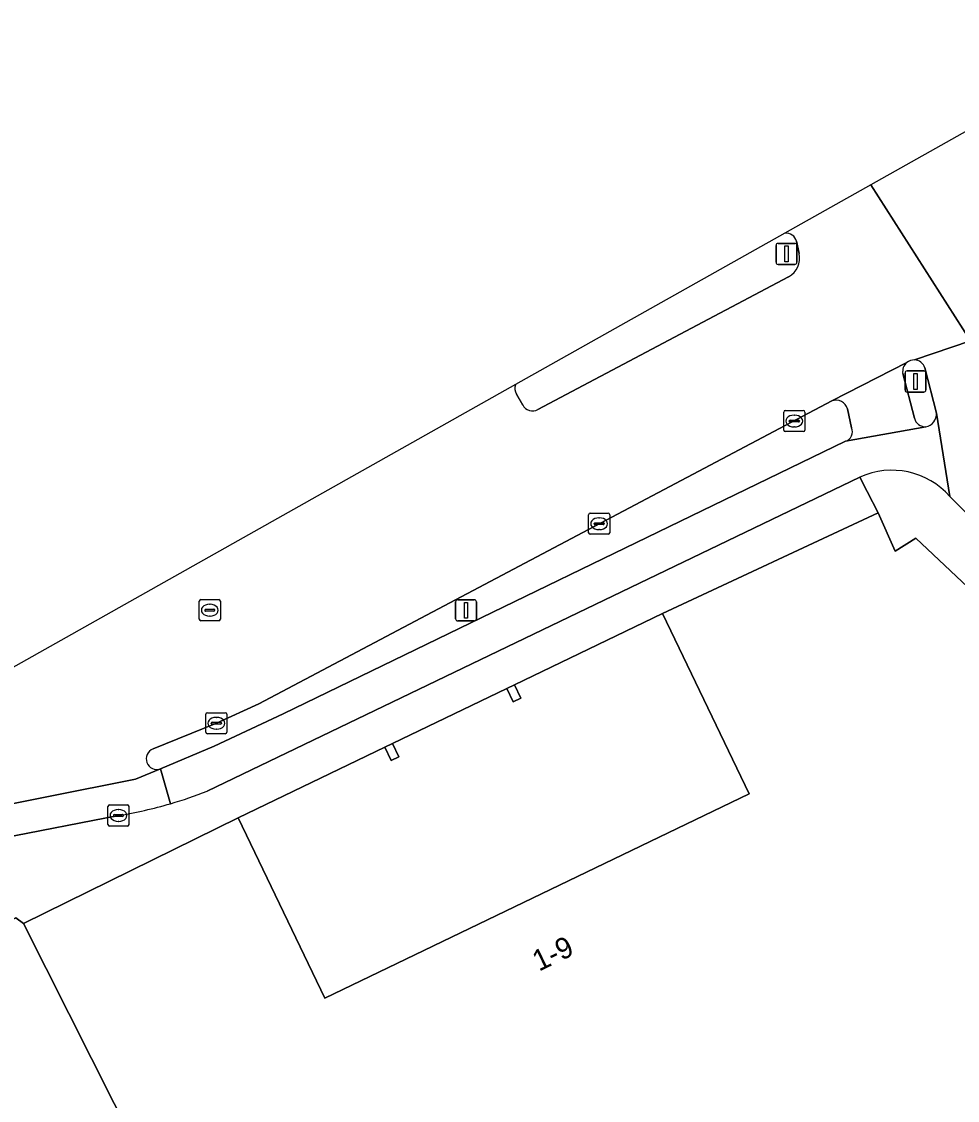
# Model space of a CAD drawing. Extents: x 160102 to 160934, y 382045 to 382923.
# Drawn here: x 160811.6 to 160856.1, y 382871.9 to 382923.1 of the extents above; entities that cross this region are included whole.
import ezdxf

# ---------------------------------------------------------------- set-up
doc = ezdxf.new("R2010")
doc.units = 0
for name, color, linetype in [('IMGEO_Berm_gesloten', 7, 'Continuous'), ('IMGEO_Erf', 7, 'Continuous'), ('IMGEO_Fietspad_gesloten', 7, 'Continuous'), ('IMGEO_Kolk', 7, 'Continuous'), ('IMGEO_Lichtmast', 7, 'Continuous'), ('IMGEO_Pand', 7, 'Continuous'), ('IMGEO_Pand_nummerreeks', 7, 'Continuous'), ('IMGEO_Pand_overbouw', 7, 'Continuous'), ('IMGEO_Rijbaan_lokaal_gesloten', 7, 'Continuous'), ('IMGEO_Rioolput', 7, 'Continuous'), ('IMGEO_Verkeerseiland_gesloten', 7, 'Continuous'), ('IMGEO_Verkeersregelinstallatiepaal', 7, 'Continuous'), ('IMGEO_Voetpad_gesloten', 7, 'Continuous'), ('IMGEO_Voetpad_open', 7, 'Continuous')]:
    doc.layers.add(name, color=color, linetype=linetype)

msp = doc.modelspace()

# ---------------------------------------------------------------- linework, layer by layer
at = {"layer": 'IMGEO_Berm_gesloten'}
for points in [[(160850.096, 382905.089), (160822.883, 382890.72), (160820.869, 382889.792), (160817.861, 382888.575)], [(160851.039, 382903.808), (160850.839, 382904.711)], [(160818.211, 382887.624), (160820.773, 382888.699), (160824.044, 382890.246), (160850.751, 382903.174)]]:
    msp.add_lwpolyline(points, dxfattribs=at)
for centre, radius, start, end in [((160850.297, 382904.565), 0.561, 15.081, 110.9897), ((160850.59, 382903.63), 0.483, 289.4719, 21.6674), ((160818.048, 382888.104), 0.507, 111.6186, 288.792)]:
    msp.add_arc(centre, radius, start, end, dxfattribs=at)
at = {"layer": 'IMGEO_Erf'}
msp.add_lwpolyline([(160821.899, 382885.299), (160826.022, 382876.74), (160846.177, 382886.446), (160842.054, 382895.005), (160835.021, 382891.609), (160835.324, 382890.978), (160834.964, 382890.804), (160834.66, 382891.435), (160829.235, 382888.827), (160829.538, 382888.196), (160829.178, 382888.022), (160828.874, 382888.653)], close=True, dxfattribs=at)
at = {"layer": 'IMGEO_Fietspad_gesloten'}
for points in [[(160856.685, 382907.939), (160854.025, 382907.035)], [(160854.521, 382906.665), (160855.067, 382904.509), (160855.706, 382900.56), (160860.259, 382896.037), (160876.3, 382880.906), (160880.807, 382876.637), (160907.683, 382851.452)], [(160855.706, 382900.56), (160855.067, 382904.509)], [(160854.566, 382903.866), (160850.751, 382903.174), (160824.044, 382890.246), (160820.773, 382888.699), (160818.211, 382887.624), (160818.692, 382885.974)], [(160820.429, 382886.565), (160851.435, 382901.477)]]:
    msp.add_lwpolyline(points, dxfattribs=at)
for centre, radius, start, end in [((160854.005, 382906.491), 0.545, 18.6676, 87.8889), ((160854.456, 382904.468), 0.612, 280.3514, 3.8), ((160852.947, 382898.114), 3.687, 41.5597, 114.205), ((160812.969, 382905.641), 20.483, 286.2234, 291.3575)]:
    msp.add_arc(centre, radius, start, end, dxfattribs=at)
at = {"layer": 'IMGEO_Kolk'}
for p, q in [((160847.815, 382903.71), (160847.815, 382904.562)), ((160847.89, 382904.636), (160848.742, 382904.636)), ((160848.303, 382904.416), (160848.328, 382904.416)), ((160848.816, 382904.562), (160848.816, 382903.71)), ((160848.074, 382904.13), (160848.074, 382904.142)), ((160848.512, 382904.093), (160848.114, 382904.093)), ((160848.117, 382904.179), (160848.515, 382904.179)), ((160848.326, 382903.856), (160848.301, 382903.856)), ((160848.558, 382904.142), (160848.558, 382904.13)), ((160848.742, 382903.636), (160847.89, 382903.636)), ((160838.548, 382898.837), (160838.548, 382899.689)), ((160838.623, 382899.763), (160839.475, 382899.763)), ((160839.549, 382899.689), (160839.549, 382898.837)), ((160838.807, 382899.257), (160838.807, 382899.269)), ((160839.245, 382899.22), (160838.847, 382899.22)), ((160838.85, 382899.306), (160839.248, 382899.306)), ((160839.036, 382899.543), (160839.061, 382899.543)), ((160839.291, 382899.269), (160839.291, 382899.257)), ((160839.475, 382898.763), (160838.623, 382898.763)), ((160839.059, 382898.983), (160839.034, 382898.983)), ((160820.368, 382889.366), (160820.368, 382890.218)), ((160820.443, 382890.292), (160821.295, 382890.292)), ((160820.856, 382890.072), (160820.881, 382890.072)), ((160821.369, 382890.218), (160821.369, 382889.366)), ((160820.627, 382889.786), (160820.627, 382889.798)), ((160821.065, 382889.749), (160820.667, 382889.749)), ((160820.67, 382889.835), (160821.068, 382889.835)), ((160820.879, 382889.512), (160820.854, 382889.512)), ((160821.111, 382889.798), (160821.111, 382889.786)), ((160821.295, 382889.292), (160820.443, 382889.292)), ((160815.795, 382885.914), (160816.647, 382885.914)), ((160815.72, 382884.988), (160815.72, 382885.84)), ((160815.979, 382885.408), (160815.979, 382885.42)), ((160816.417, 382885.371), (160816.019, 382885.371)), ((160816.022, 382885.457), (160816.42, 382885.457)), ((160816.208, 382885.694), (160816.233, 382885.694)), ((160816.463, 382885.42), (160816.463, 382885.408)), ((160816.721, 382885.84), (160816.721, 382884.988)), ((160816.647, 382884.914), (160815.795, 382884.914)), ((160816.231, 382885.134), (160816.206, 382885.134))]:
    msp.add_line(p, q, dxfattribs=at)
for points in [[(160847.815, 382903.71), (160847.815, 382904.562)], [(160847.89, 382904.636), (160848.742, 382904.636)], [(160848.816, 382904.562), (160848.816, 382903.71)], [(160848.742, 382903.636), (160847.89, 382903.636)], [(160838.548, 382898.837), (160838.548, 382899.689)], [(160838.623, 382899.763), (160839.475, 382899.763)], [(160839.549, 382899.689), (160839.549, 382898.837)], [(160839.475, 382898.763), (160838.623, 382898.763)], [(160820.368, 382889.366), (160820.368, 382890.218)], [(160820.443, 382890.292), (160821.295, 382890.292)], [(160821.369, 382890.218), (160821.369, 382889.366)], [(160821.295, 382889.292), (160820.443, 382889.292)], [(160815.795, 382885.914), (160816.647, 382885.914)], [(160815.72, 382884.988), (160815.72, 382885.84)], [(160816.721, 382885.84), (160816.721, 382884.988)], [(160816.647, 382884.914), (160815.795, 382884.914)]]:
    msp.add_lwpolyline(points, dxfattribs=at)
for centre, radius, start, end in [((160847.892, 382904.56), 0.0765, 91.552, 178.448), ((160847.892, 382904.56), 0.0765, 91.552, 178.448), ((160848.74, 382904.56), 0.0765, 1.552, 88.448), ((160848.74, 382904.56), 0.0765, 1.552, 88.448), ((160848.114, 382904.139), 0.0403, 85.8775, 175.7526), ((160848.111, 382904.129), 0.0366, 178.938, 274.7102), ((160848.515, 382904.136), 0.043, 264.8664, 352.4533), ((160848.519, 382904.141), 0.0386, 1.7309, 96.639), ((160847.892, 382903.712), 0.0765, 181.552, 268.448), ((160847.892, 382903.712), 0.0765, 181.552, 268.448), ((160848.74, 382903.712), 0.0765, 271.552, 358.448), ((160848.74, 382903.712), 0.0765, 271.552, 358.448), ((160838.625, 382899.687), 0.0765, 91.552, 178.448), ((160838.625, 382899.687), 0.0765, 91.552, 178.448), ((160839.473, 382899.687), 0.0765, 1.552, 88.448), ((160839.473, 382899.687), 0.0765, 1.552, 88.448), ((160838.847, 382899.266), 0.0403, 85.8775, 175.7526), ((160838.844, 382899.256), 0.0366, 178.938, 274.7102), ((160839.248, 382899.263), 0.043, 264.8664, 352.4533), ((160839.252, 382899.268), 0.0386, 1.7309, 96.639), ((160838.625, 382898.839), 0.0765, 181.552, 268.448), ((160838.625, 382898.839), 0.0765, 181.552, 268.448), ((160839.473, 382898.839), 0.0765, 271.552, 358.448), ((160839.473, 382898.839), 0.0765, 271.552, 358.448), ((160820.445, 382890.216), 0.0765, 91.552, 178.448), ((160820.445, 382890.216), 0.0765, 91.552, 178.448), ((160821.293, 382890.216), 0.0765, 1.552, 88.448), ((160821.293, 382890.216), 0.0765, 1.552, 88.448), ((160820.667, 382889.795), 0.0403, 85.8775, 175.7526), ((160820.664, 382889.785), 0.0366, 178.938, 274.7102), ((160821.068, 382889.792), 0.043, 264.8664, 352.4533), ((160821.072, 382889.797), 0.0386, 1.7309, 96.639), ((160820.445, 382889.368), 0.0765, 181.552, 268.448), ((160820.445, 382889.368), 0.0765, 181.552, 268.448), ((160821.293, 382889.368), 0.0765, 271.552, 358.448), ((160821.293, 382889.368), 0.0765, 271.552, 358.448), ((160815.797, 382885.838), 0.0765, 91.552, 178.448), ((160815.797, 382885.838), 0.0765, 91.552, 178.448), ((160816.645, 382885.838), 0.0765, 1.552, 88.448), ((160816.645, 382885.838), 0.0765, 1.552, 88.448), ((160816.019, 382885.417), 0.0403, 85.8775, 175.7526), ((160816.016, 382885.407), 0.0366, 178.938, 274.7102), ((160816.42, 382885.414), 0.043, 264.8664, 352.4533), ((160816.424, 382885.419), 0.0386, 1.7309, 96.639), ((160815.797, 382884.99), 0.0765, 181.552, 268.448), ((160815.797, 382884.99), 0.0765, 181.552, 268.448), ((160816.645, 382884.99), 0.0765, 271.552, 358.448), ((160816.645, 382884.99), 0.0765, 271.552, 358.448)]:
    msp.add_arc(centre, radius, start, end, dxfattribs=at)
for centre, major_axis, ratio, start_param, end_param in [((160848.302, 382904.136), (-0.387, 0.002), 0.722429, 4.712389, 7.853982), ((160848.327, 382904.136), (-0.39, 0.002), 0.717154, 1.570796, 4.712389), ((160839.035, 382899.263), (-0.387, 0.002), 0.722429, 4.712389, 7.853982), ((160839.06, 382899.263), (-0.39, 0.002), 0.717154, 1.570796, 4.712389), ((160820.855, 382889.792), (-0.387, 0.002), 0.722429, 4.712389, 7.853982), ((160820.88, 382889.792), (-0.39, 0.002), 0.717154, 1.570796, 4.712389), ((160816.207, 382885.414), (-0.387, 0.002), 0.722429, 4.712389, 7.853982), ((160816.232, 382885.414), (-0.39, 0.002), 0.717154, 1.570796, 4.712389)]:
    msp.add_ellipse(centre, major_axis=major_axis, ratio=ratio, start_param=start_param, end_param=end_param, dxfattribs=at)
at = {"layer": 'IMGEO_Lichtmast'}
for p, q in [((160832.33, 382895.653), (160833.12, 382895.653)), ((160833.12, 382895.653), (160832.33, 382895.653)), ((160832.23, 382894.753), (160832.23, 382895.553)), ((160832.23, 382895.553), (160832.23, 382894.753)), ((160833.22, 382895.553), (160833.22, 382894.753)), ((160833.22, 382894.753), (160833.22, 382895.553)), ((160833.12, 382894.653), (160832.33, 382894.653)), ((160832.33, 382894.653), (160833.12, 382894.653))]:
    msp.add_line(p, q, dxfattribs=at)
msp.add_lwpolyline([(160832.65, 382895.528), (160832.8, 382895.528), (160832.8, 382894.778), (160832.65, 382894.778), (160832.65, 382895.528)], dxfattribs=at)
for centre, start, end in [((160832.33, 382895.553), 90, 180), ((160832.33, 382895.553), 90, 180), ((160833.12, 382895.553), 0, 90), ((160833.12, 382895.553), 360, 90), ((160832.33, 382894.753), 180, 270), ((160832.33, 382894.753), 180, 270), ((160833.12, 382894.753), 270, 0), ((160833.12, 382894.753), 270, 0)]:
    msp.add_arc(centre, 0.1, start, end, dxfattribs=at)
at = {"layer": 'IMGEO_Pand'}
msp.add_lwpolyline([(160875.468, 382878.428), (160854.082, 382898.574), (160853.109, 382897.965), (160852.299, 382899.776), (160842.054, 382895.005), (160846.177, 382886.446), (160826.022, 382876.74), (160821.899, 382885.299), (160811.707, 382880.282), (160817.086, 382869.61), (160817.486, 382868.952), (160829.281, 382854.653), (160829.388, 382854.523), (160836.59, 382845.555), (160836.872, 382845.803), (160840.366, 382848.876), (160858.731, 382865.029)], dxfattribs=at)
for points in [[(160835.021, 382891.609), (160834.66, 382891.435), (160834.964, 382890.804), (160835.324, 382890.978)], [(160829.235, 382888.827), (160828.874, 382888.653), (160829.178, 382888.022), (160829.538, 382888.196)], [(160811.707, 382880.282), (160811.351, 382880.558), (160804.402, 382876.997), (160808.794, 382868.343), (160808.665, 382868.276), (160811.773, 382862.309), (160813.561, 382858.877), (160816.452, 382860.383), (160814.669, 382863.818), (160812.992, 382867.478), (160817.086, 382869.61)]]:
    msp.add_lwpolyline(points, close=True, dxfattribs=at)
at = {"layer": 'IMGEO_Pand_overbouw'}
msp.add_lwpolyline([(160834.66, 382891.435), (160829.235, 382888.827), (160829.538, 382888.196), (160829.178, 382888.022), (160828.874, 382888.653), (160821.899, 382885.299), (160826.022, 382876.74), (160846.177, 382886.446), (160842.054, 382895.005), (160835.021, 382891.609), (160835.324, 382890.978), (160834.964, 382890.804)], close=True, dxfattribs=at)
at = {"layer": 'IMGEO_Rijbaan_lokaal_gesloten'}
for points in [[(160873.085, 382911.142), (160875.946, 382908.454), (160878.596, 382910.215), (160865.751, 382923.099), (160851.95, 382915.343)], [(160854.025, 382907.035), (160856.685, 382907.939), (160851.95, 382915.343), (160847.873, 382913.052)], [(160851.95, 382915.343), (160856.685, 382907.939)], [(160848.428, 382912.674), (160848.544, 382912.085)], [(160848.047, 382910.983), (160836.138, 382904.677)], [(160817.861, 382888.575), (160820.869, 382889.792), (160822.883, 382890.72), (160850.096, 382905.089), (160853.659, 382906.91)], [(160835.083, 382905.864), (160802.421, 382887.508), (160718.808, 382840.517), (160673.346, 382800.899), (160658.793, 382788.217), (160634.664, 382765.679), (160631.46, 382763.231), (160630.304, 382762.522), (160628.952, 382761.774), (160627.86, 382761.261), (160625.615, 382759.305), (160622.622, 382757.268), (160622.624, 382757.265)], [(160835.422, 382904.898), (160835.125, 382905.413)], [(160818.692, 382885.974), (160818.211, 382887.624), (160817.03, 382887.143), (160804.222, 382884.588), (160802.315, 382883.934), (160740.763, 382851.737), (160736.923, 382849.508), (160732.312, 382846.426), (160729.157, 382844.12), (160722.048, 382838.543), (160719.422, 382836.368), (160717.178, 382834.369), (160689.578, 382808.541), (160687.375, 382806.113), (160684.43, 382802.132), (160686.157, 382801.331), (160686.599, 382802.169), (160686.824, 382802.529), (160688.239, 382804.792), (160688.539, 382805.167)], [(160684.43, 382802.132), (160687.375, 382806.113), (160689.578, 382808.541), (160717.178, 382834.369), (160719.422, 382836.368), (160722.048, 382838.543), (160729.157, 382844.12), (160732.312, 382846.426), (160736.923, 382849.508), (160740.763, 382851.737), (160802.315, 382883.934), (160804.222, 382884.588), (160817.03, 382887.143), (160818.211, 382887.624)], [(160805.159, 382883.253), (160816.221, 382885.414)]]:
    msp.add_lwpolyline(points, dxfattribs=at)
for centre, radius, start, end in [((160847.918, 382912.533), 0.521, 94.8398, 94.8991), ((160847.923, 382912.529), 0.525, 16.033, 95.3548), ((160847.584, 382911.855), 0.987, 297.9535, 13.496), ((160854.008, 382906.487), 0.548, 88.1908, 129.5223), ((160835.521, 382905.677), 0.476, 156.9739, 213.7001), ((160835.89, 382905.145), 0.529, 207.7763, 297.9171), ((160818.048, 382888.104), 0.507, 111.6186, 288.792), ((160812.906, 382905.773), 20.627, 279.2481, 286.2903)]:
    msp.add_arc(centre, radius, start, end, dxfattribs=at)
at = {"layer": 'IMGEO_Rioolput'}
for p, q in [((160820.058, 382894.732), (160820.058, 382895.584)), ((160820.133, 382895.658), (160820.985, 382895.658)), ((160821.059, 382895.584), (160821.059, 382894.732)), ((160820.317, 382895.152), (160820.317, 382895.164)), ((160820.755, 382895.115), (160820.357, 382895.115)), ((160820.36, 382895.201), (160820.758, 382895.201)), ((160820.546, 382895.438), (160820.571, 382895.438)), ((160820.801, 382895.164), (160820.801, 382895.152)), ((160820.985, 382894.658), (160820.133, 382894.658)), ((160820.569, 382894.878), (160820.544, 382894.878))]:
    msp.add_line(p, q, dxfattribs=at)
for points in [[(160820.058, 382894.732), (160820.058, 382895.584)], [(160820.133, 382895.658), (160820.985, 382895.658)], [(160821.059, 382895.584), (160821.059, 382894.732)], [(160820.985, 382894.658), (160820.133, 382894.658)]]:
    msp.add_lwpolyline(points, dxfattribs=at)
for centre, radius, start, end in [((160820.135, 382895.582), 0.0765, 91.552, 178.448), ((160820.135, 382895.582), 0.0765, 91.552, 178.448), ((160820.983, 382895.582), 0.0765, 1.552, 88.448), ((160820.983, 382895.582), 0.0765, 1.552, 88.448), ((160820.357, 382895.161), 0.0403, 85.8775, 175.7526), ((160820.354, 382895.151), 0.0366, 178.938, 274.7102), ((160820.758, 382895.158), 0.043, 264.8664, 352.4533), ((160820.762, 382895.163), 0.0386, 1.7309, 96.639), ((160820.135, 382894.734), 0.0765, 181.552, 268.448), ((160820.135, 382894.734), 0.0765, 181.552, 268.448), ((160820.983, 382894.734), 0.0765, 271.552, 358.448), ((160820.983, 382894.734), 0.0765, 271.552, 358.448)]:
    msp.add_arc(centre, radius, start, end, dxfattribs=at)
for centre, major_axis, ratio, start_param, end_param in [((160820.545, 382895.158), (-0.387, 0.002), 0.722429, 4.712389, 7.853982), ((160820.57, 382895.158), (-0.39, 0.002), 0.717154, 1.570796, 4.712389)]:
    msp.add_ellipse(centre, major_axis=major_axis, ratio=ratio, start_param=start_param, end_param=end_param, dxfattribs=at)
at = {"layer": 'IMGEO_Verkeerseiland_gesloten'}
for points in [[(160847.873, 382913.052), (160835.083, 382905.864)], [(160848.544, 382912.085), (160848.428, 382912.674)], [(160836.138, 382904.677), (160848.047, 382910.983)], [(160853.472, 382906.389), (160854.022, 382904.273)], [(160855.067, 382904.509), (160854.521, 382906.665)], [(160835.125, 382905.413), (160835.422, 382904.898)]]:
    msp.add_lwpolyline(points, dxfattribs=at)
for centre, radius, start, end in [((160847.918, 382912.533), 0.521, 94.8398, 94.8991), ((160847.923, 382912.529), 0.525, 16.033, 95.3548), ((160847.584, 382911.855), 0.987, 297.9535, 13.496), ((160854.005, 382906.492), 0.543, 129.5806, 190.9307), ((160854.008, 382906.487), 0.548, 88.1908, 129.5223), ((160854.005, 382906.491), 0.545, 18.6676, 87.8889), ((160835.521, 382905.677), 0.476, 156.9739, 213.7001), ((160835.89, 382905.145), 0.529, 207.7763, 297.9171), ((160854.456, 382904.468), 0.612, 280.3514, 3.8), ((160854.541, 382904.4), 0.535, 193.7468, 272.6483)]:
    msp.add_arc(centre, radius, start, end, dxfattribs=at)
at = {"layer": 'IMGEO_Verkeersregelinstallatiepaal'}
for p, q in [((160847.549, 382912.571), (160848.339, 382912.571)), ((160848.339, 382912.571), (160847.549, 382912.571)), ((160847.449, 382911.671), (160847.449, 382912.471)), ((160847.449, 382912.471), (160847.449, 382911.671)), ((160848.439, 382912.471), (160848.439, 382911.671)), ((160848.439, 382911.671), (160848.439, 382912.471)), ((160848.339, 382911.571), (160847.549, 382911.571)), ((160847.549, 382911.571), (160848.339, 382911.571)), ((160853.575, 382905.615), (160853.575, 382906.415)), ((160853.575, 382906.415), (160853.575, 382905.615)), ((160853.675, 382906.515), (160854.465, 382906.515)), ((160854.465, 382906.515), (160853.675, 382906.515)), ((160854.565, 382906.415), (160854.565, 382905.615)), ((160854.565, 382905.615), (160854.565, 382906.415)), ((160854.465, 382905.515), (160853.675, 382905.515)), ((160853.675, 382905.515), (160854.465, 382905.515))]:
    msp.add_line(p, q, dxfattribs=at)
for points in [[(160847.869, 382912.446), (160848.019, 382912.446), (160848.019, 382911.696), (160847.869, 382911.696), (160847.869, 382912.446)], [(160853.995, 382906.39), (160854.145, 382906.39), (160854.145, 382905.64), (160853.995, 382905.64), (160853.995, 382906.39)]]:
    msp.add_lwpolyline(points, dxfattribs=at)
for centre, start, end in [((160847.549, 382912.471), 90, 180), ((160847.549, 382912.471), 90, 180), ((160848.339, 382912.471), 0, 90), ((160848.339, 382912.471), 360, 90), ((160847.549, 382911.671), 180, 270), ((160847.549, 382911.671), 180, 270), ((160848.339, 382911.671), 270, 0), ((160848.339, 382911.671), 270, 0), ((160853.675, 382906.415), 90, 180), ((160853.675, 382906.415), 90, 180), ((160854.465, 382906.415), 0, 90), ((160854.465, 382906.415), 360, 90), ((160853.675, 382905.615), 180, 270), ((160853.675, 382905.615), 180, 270), ((160854.465, 382905.615), 270, 0), ((160854.465, 382905.615), 270, 0)]:
    msp.add_arc(centre, 0.1, start, end, dxfattribs=at)
at = {"layer": 'IMGEO_Voetpad_gesloten'}
for points in [[(160853.659, 382906.91), (160850.096, 382905.089)], [(160854.022, 382904.273), (160853.472, 382906.389)], [(160850.839, 382904.711), (160851.039, 382903.808)], [(160850.751, 382903.174), (160854.566, 382903.866)]]:
    msp.add_lwpolyline(points, dxfattribs=at)
for centre, radius, start, end in [((160854.005, 382906.492), 0.543, 129.5806, 190.9307), ((160850.297, 382904.565), 0.561, 15.081, 110.9897), ((160850.59, 382903.63), 0.483, 289.4719, 21.6674), ((160854.541, 382904.4), 0.535, 193.7468, 272.6483)]:
    msp.add_arc(centre, radius, start, end, dxfattribs=at)
at = {"layer": 'IMGEO_Voetpad_open'}
for points in [[(160784.78, 382866.75), (160789.763, 382869.322), (160794.693, 382871.866), (160799.492, 382874.342), (160804.27, 382876.808), (160804.235, 382876.912), (160804.402, 382876.997), (160811.351, 382880.558), (160811.707, 382880.282), (160821.899, 382885.299), (160828.874, 382888.653), (160829.235, 382888.827), (160834.66, 382891.435), (160835.021, 382891.609), (160842.054, 382895.005), (160852.299, 382899.776), (160851.784, 382900.791), (160851.435, 382901.477), (160820.429, 382886.565)], [(160851.435, 382901.477), (160851.784, 382900.791), (160852.299, 382899.776), (160853.109, 382897.965), (160854.082, 382898.574), (160875.468, 382878.428), (160906.401, 382849.614), (160908.483, 382847.486), (160909.809, 382846.282)], [(160880.807, 382876.637), (160876.3, 382880.906), (160860.259, 382896.037), (160855.706, 382900.56)], [(160816.221, 382885.414), (160805.159, 382883.253)]]:
    msp.add_lwpolyline(points, dxfattribs=at)
for centre, radius, start, end in [((160852.947, 382898.114), 3.687, 41.5597, 114.205), ((160812.969, 382905.641), 20.483, 286.2234, 291.3575), ((160812.906, 382905.773), 20.627, 279.2481, 286.2903)]:
    msp.add_arc(centre, radius, start, end, dxfattribs=at)

# ---------------------------------------------------------------- texts
at = {"layer": 'IMGEO_Pand_nummerreeks'}
msp.add_text('1-9', height=1, rotation=25.7143, dxfattribs=at).set_placement((160836.188, 382877.995))

doc.saveas('drawing.dxf')
